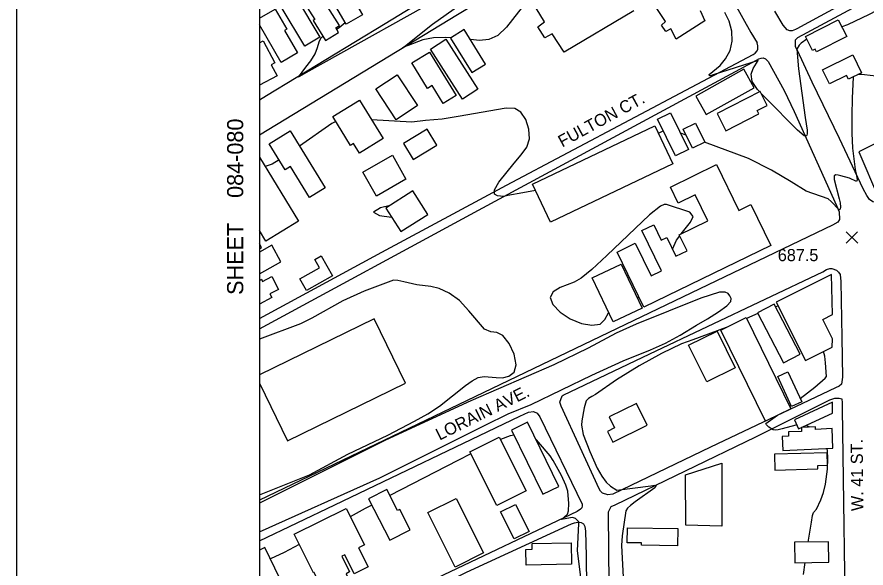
# Model space of a CAD drawing. Extents: x 79600 to 91800, y 75600 to 84400.
# Drawn here: x 79700 to 80751, y 82062 to 82744 of the extents above; entities that cross this region are included whole.
import ezdxf

# ---------------------------------------------------------------- set-up
doc = ezdxf.new("R2010")
doc.units = 0
for name, color, linetype in [('084-085$0$BLDG', 7, 'Continuous'), ('084-085$0$GRID', 7, 'Continuous'), ('084-085$0$INTER', 7, 'Continuous'), ('084-085$0$ROAD', 7, 'Continuous'), ('084-085$0$ROAD-NAME', 7, 'Continuous'), ('084-085$0$SPOTMARK', 7, 'Continuous'), ('084-085$0$SPOTS', 7, 'Continuous'), ('084-085$0$TI_BORDER', 7, 'Continuous'), ('084-085$0$TI_SHEET', 7, 'Continuous')]:
    doc.layers.add(name, color=color, linetype=linetype)

# ---------------------------------------------------------------- blocks, each defined once
blk = doc.blocks.new('084-085$0$SPOTX')
at = {"layer": '084-085$0$SPOTMARK'}
for p, q in [((-0.37, 0.358), (0.351, -0.358)), ((-0.012, 0), (-0.37, -0.358)), ((-0.012, 0), (0.347, 0.358))]:
    blk.add_line(p, q, dxfattribs=at)

msp = doc.modelspace()

# ---------------------------------------------------------------- linework, layer by layer
at = {"layer": '084-085$0$BLDG'}
for p, q in [((80007.8, 82466.7), (80000, 82479.6)), ((80000, 82426.3), (80026.7, 82441.1)), ((80000, 82290.7), (80034.6, 82219.5))]:
    msp.add_line(p, q, dxfattribs=at)
for points in [[(80104.9, 82785.8), (80127.6, 82746.6), (80107.2, 82734.8), (80084.5, 82773.9)], [(80069.2, 82767.4), (80064.1, 82775.5), (80051.8, 82767.7), (80068.8, 82740.8), (80066.5, 82739.3), (80082, 82714.7), (80097.9, 82724.7), (80094.5, 82730.2), (80099.2, 82733.2), (80075.1, 82771.2)], [(80045.9, 82767.6), (80074.9, 82718.8), (80056.1, 82707.6), (80027, 82756.3)], [(80726.8, 82719.8), (80689.5, 82700.8), (80687.9, 82703.9), (80684.5, 82702.2), (80675.7, 82719.5), (80716.3, 82740.3)], [(80236.4, 82717.8), (80262.7, 82675), (80279.8, 82685.6), (80253.5, 82728.4)], [(80270.5, 82654.5), (80251.4, 82642.3), (80211.9, 82704.1), (80230.9, 82716.3)], [(80227.6, 82636.9), (80213.9, 82659.2), (80208, 82655.5), (80188.7, 82687), (80210.6, 82700.4), (80243.6, 82646.7)], [(80745.1, 82674.8), (80728.9, 82666.8), (80726.5, 82671.6), (80705.3, 82661.1), (80696.7, 82678.5), (80734.2, 82697)], [(80552.7, 82623.1), (80612.2, 82656.3), (80599.5, 82679.2), (80539.9, 82646)], [(80169.1, 82616.7), (80143.9, 82654.8), (80170.5, 82672.3), (80195.6, 82634.2)], [(80577.3, 82603), (80618.2, 82623.9), (80616, 82628.2), (80628.4, 82634.5), (80619.7, 82651.6), (80566.4, 82624.5)], [(80124, 82575.4), (80116.6, 82587.3), (80112.7, 82585), (80090.9, 82620.6), (80123.9, 82640.9), (80153.1, 82593.3)], [(80508.6, 82625.3), (80531.1, 82580.1), (80515.1, 82572.1), (80492.7, 82617.3)], [(80511.5, 82562.2), (80360.2, 82490.1), (80337.9, 82537), (80489.2, 82609)], [(80539.7, 82612.3), (80551.1, 82588.8), (80535.9, 82581.5), (80524.5, 82605)], [(80061.9, 82520.6), (80038.4, 82558.8), (80032, 82554.9), (80012.2, 82587.1), (80038.1, 82603.1), (80081.4, 82532.6)], [(80190.3, 82567.6), (80219.5, 82585.1), (80207.5, 82605.1), (80178.3, 82587.5)], [(80128, 82552), (80164.6, 82572.7), (80181.4, 82543), (80144.8, 82522.3)], [(80465.1, 82463.9), (80484.7, 82423.7), (80497.5, 82429.9), (80473.3, 82479.5), (80488.1, 82486.8), (80497.3, 82467.9), (80504, 82471.2), (80515.4, 82447.8), (80529.2, 82454.5), (80519.5, 82474.4), (80554.9, 82491.7), (80539.3, 82523.7), (80518.3, 82513.5), (80508.6, 82533.5), (80565.7, 82561.3), (80593.3, 82504.6), (80608.3, 82511.9), (80633, 82461.1), (80475.9, 82384.7), (80442.7, 82453)], [(80156.5, 82507.3), (80175, 82478.3), (80208.4, 82499.6), (80189.9, 82528.6)], [(80050.1, 82419.8), (80074.4, 82433.5), (80068.6, 82443.9), (80076.5, 82448.4), (80090.4, 82423.7), (80058.2, 82405.5)], [(80447.6, 82438), (80473.5, 82383.8), (80437.6, 82366.7), (80411.8, 82421)], [(80708.7, 82335.3), (80709.1, 82345.8), (80697.1, 82369.7), (80709.1, 82375.8), (80707.8, 82425.1), (80639.6, 82390.9), (80675.8, 82318.8)], [(80669, 82326.7), (80637, 82388.4), (80616.4, 82377.8), (80648.4, 82316)], [(80626.3, 82243.9), (80571, 82356.6), (80602.3, 82372), (80657.5, 82259.2)], [(80553.5, 82292.5), (80531.1, 82337.9), (80566.3, 82355.3), (80588.7, 82309.8)], [(80654.1, 82304.7), (80671.3, 82267.8), (80658.6, 82262), (80641.5, 82298.9)], [(80439.6, 82235.5), (80430.8, 82231.2), (80437.3, 82218), (80480, 82239), (80466.8, 82265.9), (80432.9, 82249.2)], [(80709.2, 82267.4), (80662.2, 82245.3), (80667.3, 82234.4), (80709.4, 82253.6)], [(80370.5, 82163.2), (80331.9, 82242.5), (80312.1, 82232.9), (80350.7, 82153.6)], [(80688.1, 82233.7), (80688, 82236.8), (80670.8, 82236), (80671, 82231.2), (80654.6, 82230.5), (80654.9, 82225.1), (80646.8, 82224.7), (80647.6, 82207.5), (80709.8, 82210.4), (80708.6, 82234.7)], [(80293.8, 82139.5), (80260.5, 82205.9), (80296.9, 82224.2), (80330.2, 82157.8)], [(80637.9, 82183.4), (80691.2, 82184.9), (80691.1, 82189), (80702.9, 82189.3), (80702.5, 82204.8), (80637.4, 82203)], [(80527.6, 82115), (80527.4, 82177.3), (80572.2, 82191.7), (80572.3, 82113.9)], [(80186.5, 82109.4), (80173.6, 82134.5), (80171, 82133.2), (80157.6, 82159.2), (80135.1, 82147.7), (80161.4, 82096.5)], [(80242.2, 82063.3), (80208.4, 82130.7), (80243.5, 82148.3), (80277.3, 82080.9)], [(80122.7, 82087.3), (80134.5, 82063.6), (80117.4, 82055.1), (80105.7, 82078.6), (80101.9, 82076.7), (80111.5, 82057.3), (80107.2, 82055.1), (80109.1, 82051.3), (80091.8, 82042.7), (80113, 82000.3), (80099.2, 81993.4), (80067.6, 82056.7), (80066.8, 82056.3), (80043, 82103.9), (80107.4, 82136), (80129.9, 82090.9)], [(80298.3, 82131.6), (80316.9, 82140.9), (80333.7, 82107.4), (80315.1, 82098.1)], [(80517.5, 82089.8), (80472.7, 82090.4), (80472.8, 82093.2), (80455.3, 82093.4), (80455.6, 82111.8), (80517.8, 82110.9)], [(80329.8, 82085.2), (80337.6, 82085.4), (80337.4, 82092.4), (80385.7, 82093.5), (80386.3, 82067), (80330.3, 82065.7)], [(80662.6, 82068.8), (80704.6, 82069.3), (80704.3, 82094.6), (80662.3, 82094.1)]]:
    msp.add_lwpolyline(points, close=True, dxfattribs=at)
for points in [[(80545.6, 82751.8), (80551.1, 82739.1), (80515.6, 82716.2), (80509.1, 82729), (80503, 82725.9), (80497.7, 82733.7), (80502.7, 82738.3), (80485.3, 82764.4)], [(80000, 82742.2), (80019.4, 82753.5), (80034, 82728.6)], [(80463.3, 82751.4), (80377.1, 82700.5), (80362.5, 82722.8), (80353.3, 82717.9), (80344.5, 82731.6), (80352.8, 82738), (80342.4, 82754.9)], [(80758.3, 82762.7), (80794.1, 82684.4), (80769.4, 82673.2), (80800.7, 82606.6), (80741.9, 82576.9), (80766.3, 82520.2), (80811.6, 82543.1), (80812.9, 82540.3), (80854.7, 82560.5), (80853.1, 82563.3), (81165.5, 82713.7), (81144.6, 82752)], [(80034, 82728.6), (80031.1, 82726.9), (80047.1, 82699.4), (80026.9, 82687.7), (80000, 82733.9)], [(80000, 82712), (80004.7, 82714.5), (80019.3, 82687.2)], [(80019.3, 82687.2), (80014.7, 82684.7), (80022, 82671), (80000, 82659.3)], [(80000, 82570.5), (80048.2, 82491.2), (80007.8, 82466.7)], [(80000, 82457), (80002.7, 82458.5), (80000, 82463.2)], [(80026.7, 82441.1), (80015.4, 82461.5), (80000, 82453)], [(80004, 82416.7), (80015.2, 82422.7), (80023.6, 82406.9), (80013.1, 82401.3), (80015.5, 82396.7), (80000, 82388.4)], [(80000, 82418), (80002.6, 82419.4), (80004, 82416.7)], [(80034.6, 82219.5), (80181, 82290.7), (80142.2, 82370.4), (80000, 82301.2)], [(80000, 81944.5), (80061.6, 81974.3), (80006.9, 82087.4), (80000, 82084.1)]]:
    msp.add_lwpolyline(points, dxfattribs=at)
at = {"layer": '084-085$0$GRID'}
msp.add_line((80000, 84000), (80000, 80000), dxfattribs=at)
at = {"layer": '084-085$0$INTER'}
for p, q in [((80528.1, 82597.5), (80521.2, 82600.1)), ((80467.3, 82396.7), (80469.7, 82397.4)), ((80616.8, 82377), (80602.8, 82370.8)), ((80656.2, 82262), (80658, 82263.3)), ((80681.3, 82236.5), (80676.5, 82238.6)), ((80000, 82106.9), (80148.9, 82173.9)), ((80673.2, 82054.3), (80675.4, 82068.9))]:
    msp.add_line(p, q, dxfattribs=at)
for points in [[(80397.2, 82793.3), (80394.1, 82792.4), (80391.5, 82793), (80400.1, 82799.9), (80402.4, 82802.1), (80401.3, 82802.8), (80351.7, 82776.5), (80343.5, 82772), (80338.6, 82769.3), (80332.6, 82765.8), (80305.6, 82731.4), (80294.9, 82721), (80284, 82715.8), (80272.4, 82714.7), (80261.2, 82715.8)], [(80246.8, 82780.7), (80057.3, 82674.9), (80049.8, 82670.3), (80048.2, 82669.4), (80057.5, 82681.7), (80063.8, 82689.6), (80069, 82698.1), (80072, 82706.1), (80073.9, 82713.1), (80076.6, 82718.4), (80078.9, 82719.7)], [(80236.6, 82718), (80229.8, 82718.4), (80215.3, 82717.9), (80202.4, 82715.5), (80184.1, 82708.7), (80179.6, 82706.7), (80177.5, 82705.8), (80214.3, 82734.8), (80257.8, 82766.3)], [(80619.1, 82651.3), (80616.3, 82654.2), (80609.6, 82664.1), (80608.5, 82672.9), (80610.9, 82680), (80617.4, 82689.8), (80561.5, 82672.3), (80558.3, 82671.2), (80556.9, 82671.1), (80556.6, 82672.6), (80570, 82684), (80576.9, 82692.1), (80582.5, 82702.3), (80585.1, 82714), (80584.6, 82726.4), (80581.4, 82738.5), (80576, 82749.4)], [(80763.4, 82751.4), (80754.4, 82747), (80727.7, 82734), (80720.7, 82731.7)], [(80095.3, 82728.9), (80098.7, 82730.8), (80106.1, 82736.8)], [(80677.3, 82716.4), (80670.4, 82711.6), (80667.9, 82708.8), (80665.2, 82704), (80667.2, 82679.7), (80675.5, 82619.4), (80677.7, 82604), (80677.8, 82599.1), (80677.6, 82597.7), (80677.1, 82596.8), (80674.1, 82597), (80665.9, 82603.8), (80626.7, 82643.5), (80620.7, 82649.7)], [(80734.9, 82669.8), (80734.6, 82669.5), (80733.4, 82643.4), (80733, 82621.9), (80733.1, 82600.1), (80734.1, 82581.5), (80737.4, 82555.2), (80738.8, 82547.2), (80739.6, 82542.3), (80739.1, 82540.3), (80730.1, 82544.5), (80719.6, 82547.2), (80716.2, 82548.3), (80713.2, 82548.7), (80711.4, 82547.2), (80711.2, 82542.9), (80717.3, 82519), (80718.8, 82514), (80719, 82508.6), (80718.5, 82506.2), (80717.3, 82505.2), (80707.5, 82515.6), (80703.8, 82518.8), (80676.8, 82528.4), (80658.1, 82540.1), (80633.7, 82554.2), (80605.2, 82568.6), (80551, 82589.1)], [(80770.8, 82670.3), (80759.5, 82671.2), (80745.3, 82672.5), (80740.7, 82672.6)], [(80341.5, 82529.3), (80325.8, 82526.1), (80307.4, 82522.8), (80301.9, 82521.9), (80294.5, 82522.4), (80291, 82524.7), (80290.9, 82530.2), (80296.2, 82539.6), (80315.2, 82563), (80324.1, 82573.2), (80330.8, 82582.7), (80334.1, 82593), (80333.4, 82605.1), (80329.6, 82617), (80323.5, 82626.2), (80315.9, 82630.7), (80305.3, 82631.1), (80246.1, 82620.8), (80226.3, 82617.6), (80205.4, 82615.8), (80188.6, 82613.7), (80138.7, 82616.7)], [(80094.6, 82614.6), (80089.6, 82612.2), (80049.7, 82584.1)], [(80499.9, 82602.8), (80498.3, 82602.3), (80493.6, 82599.7)], [(80024.5, 82567), (80015.8, 82561.9), (80007.2, 82558.7)], [(80500.8, 82512), (80496.4, 82509.7), (80482.8, 82499), (80430.1, 82448.9), (80411.2, 82431.3), (80398.2, 82420.9), (80389.5, 82415.9), (80372.1, 82409.1), (80363.7, 82403.9), (80359.8, 82396.8), (80363, 82388), (80372, 82378.6), (80384.5, 82370.4), (80398.4, 82364.7), (80411.5, 82362.4), (80421.6, 82364), (80427.5, 82369.8), (80432.1, 82377.9), (80432.2, 82378)], [(80522.1, 82475.7), (80533.3, 82490.1), (80536.7, 82497.1), (80532.7, 82502.3), (80503.6, 82511.7), (80500.8, 82512)], [(80161.7, 82510.6), (80149.8, 82507.6), (80141.2, 82502.4), (80148.5, 82498.3), (80163.6, 82496.1)], [(80511.1, 82456.6), (80516, 82467.8), (80520.1, 82473.1)], [(80000, 82152.7), (80062.1, 82177.6), (80109.5, 82202.9), (80158.8, 82226.7), (80192.1, 82243.8), (80208.3, 82252.9), (80222.9, 82262.3), (80255.1, 82288.1), (80263.2, 82293.9), (80270.8, 82297.7), (80278, 82299.3), (80292.9, 82297.9), (80300.8, 82297.6), (80308.8, 82299.5), (80315.2, 82304.6), (80317.8, 82313.6), (80315.2, 82326.6), (80308.9, 82340.1), (80301.2, 82350), (80293.7, 82353.5), (80286.4, 82354.3), (80278.5, 82357.7), (80259.2, 82380.5), (80247.5, 82393.2), (80234.7, 82402.3), (80222.3, 82407.8), (80212.1, 82410.5), (80194.9, 82412.3), (80178.9, 82416.2), (80171.3, 82417.8), (80165.9, 82418.1), (80159.4, 82415.9)], [(80159.4, 82415.9), (80129.6, 82404.5), (80103.3, 82392.8), (80064.7, 82371.1), (80050.9, 82364.2), (80000, 82345.2)], [(80148.9, 82173.9), (80279.4, 82238.9), (80307.9, 82252.8), (80336.4, 82264.4), (80411.5, 82300.6), (80450.2, 82318.6), (80483.8, 82332), (80502.4, 82340.5), (80520.7, 82350.3), (80541, 82362.4), (80554.5, 82370.5), (80568, 82379), (80578.3, 82386.4), (80583.2, 82391.8), (80583.9, 82395.6), (80582.3, 82398.7), (80580.1, 82401.6), (80576.2, 82403.6), (80569.4, 82403.5), (80546.3, 82395.9), (80466.3, 82363.7), (80441.3, 82352.9), (80407, 82334), (80364.2, 82313.4), (80261.5, 82269), (80156.2, 82220.3), (80000, 82142.4)], [(80642, 82386.1), (80641.4, 82386.1), (80638.6, 82385.4)], [(80577.8, 82359.9), (80536.3, 82344.6), (80522.5, 82339.4), (80497.8, 82327.5), (80470.1, 82312.3), (80442.1, 82295.1), (80415.9, 82276.7), (80411.4, 82274.2), (80407.4, 82271.8), (80404.5, 82268.9), (80402.1, 82260.2), (80399.2, 82244.4), (80398.7, 82238.8), (80400.8, 82227.2), (80408.9, 82206.4), (80418, 82185.9), (80423.6, 82175.8), (80429.3, 82168.3), (80434.6, 82163.3), (80442.4, 82158.7), (80484.4, 82163.9), (80488.9, 82164.5), (80491.1, 82164.3), (80489.3, 82161.3), (80464.9, 82143.9), (80459.2, 82139.7), (80455.5, 82136.2), (80453.5, 82133.1), (80449, 82101.9), (80448.2, 82090), (80452.2, 82011.2)], [(80669.4, 82271.7), (80687.5, 82285.8), (80700, 82297.2), (80701.9, 82299.2), (80700.6, 82316.2), (80699.6, 82324.4), (80698.2, 82330)], [(80665.1, 82239.1), (80663.8, 82239), (80647, 82234.4), (80642.1, 82233), (80639, 82232.7), (80635.8, 82233.1), (80630.5, 82236.4), (80627.5, 82239.4), (80626.9, 82240.9), (80641.2, 82251.2)], [(80315.1, 82226.6), (80310.5, 82225.9), (80298.5, 82221)], [(80398.9, 82040.9), (80393.7, 82083.3), (80395.3, 82117.2), (80395.2, 82119.4), (80391.2, 82123.6), (80387.5, 82124.8), (80376.1, 82122.5), (80374, 82122.3), (80381.1, 82129), (80382.6, 82132.9), (80382.8, 82142.1), (80381.6, 82157.4), (80379.4, 82164.7), (80373.7, 82176.8), (80363.6, 82195.3), (80359.8, 82201.1), (80345.4, 82217.7), (80343.4, 82220.3), (80342.3, 82221.2)], [(80679.3, 82094.3), (80683.1, 82119.1), (80684.5, 82127), (80685.5, 82130.8), (80689.4, 82135.1), (80694.8, 82146.4), (80698, 82155.8), (80700.6, 82165.9), (80703.1, 82184.5), (80703.6, 82197.8), (80703, 82207.7), (80702.4, 82210.1)], [(80261.7, 82203.4), (80245.4, 82195.3), (80161.4, 82151.7)], [(80139, 82140.1), (80131, 82135.9), (80112.5, 82125.7)], [(80049.3, 82091.2), (80030.8, 82081.3), (80013.7, 82073.4)]]:
    msp.add_lwpolyline(points, dxfattribs=at)
at = {"layer": '084-085$0$ROAD'}
msp.add_line((80008.8, 82646.1), (80000, 82640.8), dxfattribs=at)
for points in [[(80000, 83008.9), (80309.7, 83197.3), (80312.7, 83198.7), (80314.9, 83199.2), (80318.8, 83199.3), (80322.8, 83198.3), (80326.2, 83195.7), (80328.9, 83190.8), (80475.8, 82949.6), (80477.3, 82947.1), (80478.6, 82942.6), (80478.6, 82937.1), (80476.9, 82933.5), (80474.6, 82931.2), (80456.9, 82919.4), (80155.8, 82735.2), (80008.8, 82646.1)], [(81070.9, 82949.6), (80665.1, 82729.3), (80663.4, 82728.2), (80659.3, 82726.8), (80656.4, 82726.8), (80653, 82727.9), (80648.2, 82733.7), (80637.8, 82750.9)], [(80406.6, 82844.3), (80493.1, 82898.1), (80497.4, 82898.7), (80500.4, 82898.4), (80506.5, 82894.6), (80511.1, 82887.7), (80588.2, 82760.2), (80608.3, 82724.5), (80615.8, 82711.9)], [(81280.1, 82757.2), (81070.4, 82657.2), (80777.2, 82519.6), (80768.6, 82515.1), (80766.2, 82514.4), (80762.8, 82514.2), (80759.3, 82515.3), (80755.2, 82517.9), (80751.5, 82522.9), (80747.1, 82531.3), (80718, 82593.4), (80684.1, 82663.2), (80666, 82702.4), (80663.6, 82706.9), (80663.3, 82715.6), (80666.2, 82718.6), (80921.8, 82855.8)], [(80406.6, 82844.3), (80245.1, 82746.4), (80000, 82597.6)], [(80000, 82370.9), (80151.7, 82453), (80305.6, 82535.6), (80611.1, 82697.3), (80613.5, 82699), (80616.1, 82701.9), (80616.7, 82703.8), (80616.9, 82708), (80615.8, 82711.9)], [(80000, 82358), (80271.1, 82505), (80615.2, 82690.6), (80618, 82691.9), (80621, 82692.8), (80623.5, 82693.1), (80626.1, 82691.9), (80629.4, 82688.8)], [(80629.4, 82688.8), (80649.5, 82653), (80661.8, 82626.9), (80714.3, 82510.6), (80717.4, 82502.6), (80718, 82493.2), (80715.7, 82489.9), (80709.3, 82486.2), (80000, 82146.1)], [(80437.1, 81607.5), (80431.9, 82129.3), (80432.2, 82131.9), (80435.2, 82138.5), (80440.4, 82140.4), (80614.2, 82224.4), (80705.8, 82270.3), (80712.2, 82272.1), (80717.3, 82272.4), (80720.6, 82271.5), (80721.2, 82266.5), (80721.1, 82259.4), (80730.4, 81621.2)], [(80322.3, 82250.1), (80333.2, 82255.1), (80339.3, 82255.9), (80343.8, 82253.9), (80346.9, 82249.3), (80399.3, 82141.2), (80399.5, 82139), (80399, 82136.6), (80397.4, 82134.8), (80393.3, 82132.2), (80219.7, 82049.7), (80072, 81978.6), (80025.5, 81954.8), (80012.3, 81950), (80005, 81946.8), (80000, 81945.4)], [(80000, 82095.7), (80093.4, 82140.4), (80322.3, 82250.1)], [(80000, 81934.1), (80002.4, 81934.5), (80015.4, 81940.6), (80164.7, 82012.1), (80256.3, 82057.1), (80386.2, 82116.7), (80389.9, 82118.1), (80394.2, 82118.9), (80398.1, 82118.3), (80400.9, 82116.9), (80402.6, 82113.7), (80403.5, 82107.6), (80404.3, 82077.2)], [(80404.3, 82077.2), (80406.1, 81919.6), (80406, 81916.7), (80404.9, 81913), (80402.6, 81910.1), (80397.9, 81907.7), (80393.6, 81906.7), (80387.7, 81906.9), (80280.2, 81906.9), (80275.6, 81906.6), (80269.8, 81904.9), (80263.1, 81902.7), (80256, 81899.3), (80040, 81797.6), (80029.3, 81793.2), (80027.3, 81792.2), (80023.2, 81791.5), (80014.5, 81789.9), (80009.3, 81789.8), (80000, 81789.8)]]:
    msp.add_lwpolyline(points, dxfattribs=at)
msp.add_lwpolyline([(80720.7, 82347.4), (80721.4, 82298.1), (80720.2, 82289.8), (80717.4, 82287.2), (80713.1, 82284.9), (80558.2, 82211.7), (80437.2, 82153.7), (80431.2, 82152.8), (80424.5, 82154.6), (80422.1, 82157.1), (80420.5, 82160.1), (80373.6, 82262.5), (80371.6, 82267.2), (80374.5, 82275), (80375.9, 82276.1), (80483.3, 82327), (80697.3, 82428.4), (80701.7, 82431.3), (80705.8, 82432.8), (80708.4, 82432.8), (80714.1, 82430.7), (80716.7, 82428.1), (80718.5, 82425.2), (80719.6, 82416.6)], close=True, dxfattribs=at)
at = {"layer": '084-085$0$TI_BORDER'}
msp.add_lwpolyline([(79700, 84300), (86700, 84300), (86700, 79700), (79700, 79700)], close=True, dxfattribs=at)

# ---------------------------------------------------------------- block references
at = {"layer": '084-085$0$SPOTS', "xscale": 20, "yscale": 20}
msp.add_blockref('084-085$0$SPOTX', (80733.4, 82471), dxfattribs=at)

# ---------------------------------------------------------------- texts
at = {"layer": '084-085$0$ROAD-NAME'}
for s, rotation, p in [('FULTON CT. ', 28.5234, (80374.8, 82582.2)), ('LORAIN AVE.', 26.3333, (80222.9, 82219.6)), ('W. 41 ST.', 90.4895, (80747.4, 82132.7))]:
    msp.add_text(s, height=15, rotation=rotation, dxfattribs=at).set_placement(p)
at = {"layer": '084-085$0$SPOTS'}
msp.add_text('687.5', height=15, dxfattribs=at).set_placement((80641.5, 82441.8))
at = {"layer": '084-085$0$TI_SHEET'}
for s, p in [('084-080', (79980, 82520)), ('SHEET', (79980, 82400))]:
    msp.add_text(s, height=20, rotation=90, dxfattribs=at).set_placement(p)

doc.saveas('drawing.dxf')
